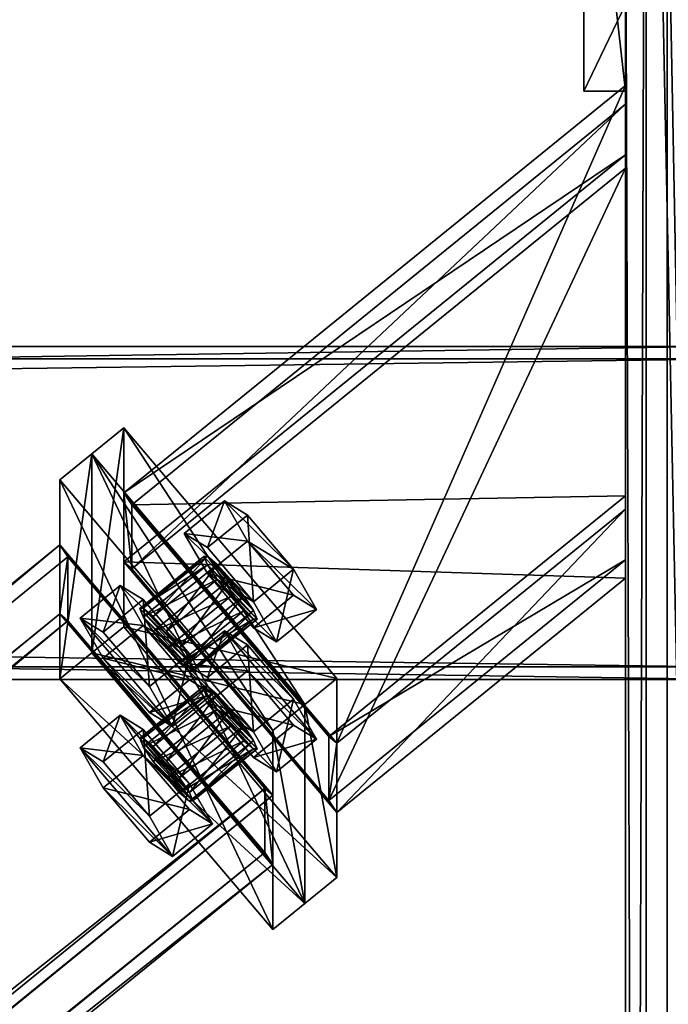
# Model space of a CAD drawing. Header units: millimetres. Extents: x -333 to 67333, y -930 to 39730.
# Tile 908 of 1056: x 5270 to 5425, y 38342 to 38578. Entities that reach past the tile are written whole.
import ezdxf

# ---------------------------------------------------------------- set-up
doc = ezdxf.new("R2010")
doc.units = ezdxf.units.MM
for name, color, linetype in [('20', 7, 'Continuous'), ('3', 7, 'Continuous'), ('6', 7, 'Continuous'), ('7', 7, 'Continuous'), ('95', 7, 'Continuous'), ('99', 7, 'Continuous')]:
    doc.layers.add(name, color=color, linetype=linetype)

msp = doc.modelspace()

# ---------------------------------------------------------------- meshes
at = {"layer": '20', "color": 2}
mesh = msp.add_polyface(dxfattribs=at)
corners = [(5415, 38757.46, 3216.48), (5415, 38582.1, 3253.75), (5405, 38582.1, 3253.75), (5405, 38757.46, 3216.48), (5415, 38561.31, 3155.94), (5405, 38561.31, 3155.94), (5415, 38650, 3137.08), (5405, 38650, 3137.08), (5415, 38650, 3044.77), (5405, 38650, 3044.77), (5415, 38757.46, 3044.77), (5405, 38757.46, 3044.77)]
mesh.append_faces([[corners[k] for k in face] for face in [(0, 2, 3, 3), (1, 5, 2, 2), (4, 7, 5, 5), (6, 9, 7, 7), (8, 11, 9, 9), (10, 3, 11, 11), (0, 4, 1, 1), (8, 0, 10, 10), (3, 9, 11, 11), (7, 2, 5, 5)]], dxfattribs={"vtx0": -1, "color": 2})
mesh.append_faces([[corners[k] for k in face] for face in [(4, 0, 6, 6), (6, 0, 8, 8), (9, 3, 7, 7)]], dxfattribs={"vtx0": -1, "vtx1": -1, "color": 2})
mesh.append_faces([[corners[k] for k in face] for face in [(7, 3, 2, 2)]], dxfattribs={"vtx0": -1, "vtx2": -1, "vtx3": -1, "color": 2})
mesh.append_faces([[corners[k] for k in face] for face in [(0, 1, 2, 2), (1, 4, 5, 5), (4, 6, 7, 7), (6, 8, 9, 9), (8, 10, 11, 11), (10, 0, 3, 3)]], dxfattribs={"vtx2": -1, "vtx3": -1, "color": 2})
at = {"layer": '3', "color": 91}
mesh = msp.add_polyface(dxfattribs=at)
corners = [(5415, 38542.83, 3162.97), (5415, 38448.73, 3182.97), (5343.86, 38390.91, 3195.26), (5296.57, 38446.59, 3183.42), (5415, 38464.11, 3255.35), (5343.86, 38406.3, 3267.64), (5415, 38558.21, 3235.35), (5296.57, 38461.97, 3255.81), (5415, 38546.02, 3159.22), (5415, 38562.65, 3237.47), (5294.65, 38464.85, 3258.26), (5294.65, 38448.22, 3180.01), (5415, 38460.92, 3259.1), (5345.77, 38404.66, 3271.05), (5415, 38444.29, 3180.84), (5345.77, 38388.03, 3192.8)]
mesh.append_faces([[corners[k] for k in face] for face in [(0, 2, 3, 3), (1, 5, 2, 2), (4, 7, 5, 5), (6, 3, 7, 7), (8, 10, 11, 11), (9, 13, 10, 10), (12, 15, 13, 13), (14, 11, 15, 15)]], dxfattribs={"vtx0": -1, "color": 91})
mesh.append_faces([[corners[k] for k in face] for face in [(9, 6, 12, 12), (6, 8, 0, 0), (0, 8, 1, 1), (12, 4, 14, 14), (4, 12, 6, 6), (14, 1, 8, 8), (3, 10, 7, 7), (15, 2, 13, 13)]], dxfattribs={"vtx0": -1, "vtx1": -1, "color": 91})
mesh.append_faces([[corners[k] for k in face] for face in [(6, 9, 8, 8), (14, 4, 1, 1), (11, 3, 2, 2), (3, 11, 10, 10), (7, 10, 13, 13), (2, 15, 11, 11), (13, 2, 5, 5), (13, 5, 7, 7)]], dxfattribs={"vtx0": -1, "vtx2": -1, "vtx3": -1, "color": 91})
mesh.append_faces([[corners[k] for k in face] for face in [(0, 1, 2, 2), (1, 4, 5, 5), (4, 6, 7, 7), (6, 0, 3, 3), (8, 9, 10, 10), (9, 12, 13, 13), (12, 14, 15, 15), (14, 8, 11, 11)]], dxfattribs={"vtx2": -1, "vtx3": -1, "color": 91})
mesh = msp.add_polyface(dxfattribs=at)
corners = [(60, 38423, 2983), (60, 38497, 2983), (5440, 38497, 2983), (5440, 38423, 2983), (60, 38497, 3057), (5440, 38497, 3057), (60, 38423, 3057), (5440, 38423, 3057), (60, 38420, 2980), (60, 38420, 3060), (5440, 38420, 3060), (5440, 38420, 2980), (60, 38500, 3060), (5440, 38500, 3060), (60, 38500, 2980), (5440, 38500, 2980)]
mesh.append_faces([[corners[k] for k in face] for face in [(0, 2, 3, 3), (1, 5, 2, 2), (4, 7, 5, 5), (6, 3, 7, 7), (8, 10, 11, 11), (9, 13, 10, 10), (12, 15, 13, 13), (14, 11, 15, 15)]], dxfattribs={"vtx0": -1, "color": 91})
mesh.append_faces([[corners[k] for k in face] for face in [(9, 6, 12, 12), (6, 8, 0, 0), (0, 8, 1, 1), (12, 4, 14, 14), (4, 12, 6, 6), (14, 1, 8, 8), (11, 3, 15, 15), (3, 10, 7, 7), (7, 10, 5, 5), (15, 2, 13, 13), (2, 15, 3, 3), (13, 5, 10, 10)]], dxfattribs={"vtx0": -1, "vtx1": -1, "color": 91})
mesh.append_faces([[corners[k] for k in face] for face in [(6, 9, 8, 8), (14, 4, 1, 1), (3, 11, 10, 10), (13, 2, 5, 5)]], dxfattribs={"vtx0": -1, "vtx2": -1, "vtx3": -1, "color": 91})
mesh.append_faces([[corners[k] for k in face] for face in [(0, 1, 2, 2), (1, 4, 5, 5), (4, 6, 7, 7), (6, 0, 3, 3), (8, 9, 10, 10), (9, 12, 13, 13), (12, 14, 15, 15), (14, 8, 11, 11)]], dxfattribs={"vtx2": -1, "vtx3": -1, "color": 91})
mesh = msp.add_polyface(dxfattribs=at)
corners = [(5281.19, 38434.09, 3186.08), (5328.47, 38378.41, 3197.91), (354.54, 34336.47, 4057.01), (307.25, 34392.14, 4045.18), (5328.47, 38393.8, 3270.3), (354.54, 34351.85, 4129.4), (5281.19, 38449.47, 3258.46), (307.25, 34407.53, 4117.56), (5279.27, 38435.72, 3182.67), (5279.27, 38452.35, 3260.92), (305.33, 34410.41, 4120.02), (305.33, 34393.78, 4041.77), (5330.39, 38392.16, 3273.71), (356.46, 34350.22, 4132.81), (5330.39, 38375.53, 3195.46), (356.46, 34333.59, 4054.56)]
mesh.append_faces([[corners[k] for k in face] for face in [(0, 2, 3, 3), (1, 5, 2, 2), (4, 7, 5, 5), (6, 3, 7, 7), (8, 10, 11, 11), (9, 13, 10, 10), (12, 15, 13, 13), (14, 11, 15, 15)]], dxfattribs={"vtx0": -1, "color": 91})
mesh.append_faces([[corners[k] for k in face] for face in [(9, 6, 12, 12), (6, 8, 0, 0), (0, 8, 1, 1), (14, 1, 8, 8), (11, 3, 15, 15), (3, 10, 7, 7), (15, 2, 13, 13), (2, 15, 3, 3), (13, 7, 10, 10)]], dxfattribs={"vtx0": -1, "vtx1": -1, "color": 91})
mesh.append_faces([[corners[k] for k in face] for face in [(6, 9, 8, 8), (12, 6, 4, 4), (4, 14, 12, 12), (14, 4, 1, 1), (3, 11, 10, 10), (13, 2, 5, 5), (13, 5, 7, 7)]], dxfattribs={"vtx0": -1, "vtx2": -1, "vtx3": -1, "color": 91})
mesh.append_faces([[corners[k] for k in face] for face in [(0, 1, 2, 2), (1, 4, 5, 5), (4, 6, 7, 7), (6, 0, 3, 3), (8, 9, 10, 10), (9, 12, 13, 13), (12, 14, 15, 15), (14, 8, 11, 11)]], dxfattribs={"vtx2": -1, "vtx3": -1, "color": 91})
at = {"layer": '6', "color": 2}
mesh = msp.add_polyface(dxfattribs=at)
corners = [(5575, 30885.5, 4751.68), (5425, 30885.5, 4751.68), (5425, 38624.98, 3106.65), (5575, 38624.98, 3106.65), (5425, 30916.69, 4898.4), (5425, 38774.98, 3228.12), (5575, 30916.69, 4898.4), (5575, 38774.98, 3228.12), (5580, 30884.46, 4746.79), (5580, 30917.73, 4903.29), (5580, 38779.98, 3232.17), (5580, 38619.98, 3102.61), (5420, 30917.73, 4903.29), (5420, 38779.98, 3232.17), (5420, 30884.46, 4746.79), (5420, 38619.98, 3102.61)]
mesh.append_faces([[corners[k] for k in face] for face in [(0, 2, 3, 3), (1, 5, 2, 2), (4, 7, 5, 5), (6, 3, 7, 7), (8, 10, 11, 11), (9, 13, 10, 10), (12, 15, 13, 13), (14, 11, 15, 15)]], dxfattribs={"vtx0": -1, "color": 2})
mesh.append_faces([[corners[k] for k in face] for face in [(9, 6, 12, 12), (6, 8, 0, 0), (0, 8, 1, 1), (12, 4, 14, 14), (4, 12, 6, 6), (14, 1, 8, 8), (11, 3, 15, 15), (3, 10, 7, 7), (7, 10, 5, 5), (15, 2, 13, 13), (2, 15, 3, 3), (13, 5, 10, 10)]], dxfattribs={"vtx0": -1, "vtx1": -1, "color": 2})
mesh.append_faces([[corners[k] for k in face] for face in [(6, 9, 8, 8), (14, 4, 1, 1), (3, 11, 10, 10), (13, 2, 5, 5)]], dxfattribs={"vtx0": -1, "vtx2": -1, "vtx3": -1, "color": 2})
mesh.append_faces([[corners[k] for k in face] for face in [(0, 1, 2, 2), (1, 4, 5, 5), (4, 6, 7, 7), (6, 0, 3, 3), (8, 9, 10, 10), (9, 12, 13, 13), (12, 14, 15, 15), (14, 8, 11, 11)]], dxfattribs={"vtx2": -1, "vtx3": -1, "color": 2})
at = {"layer": '7', "color": 6}
mesh = msp.add_polyface(dxfattribs=at)
corners = [(5415, 37251.99, 3546.73), (5415, 38769.98, 3224.08), (5420, 38769.98, 3224.08), (5420, 37251.99, 3546.73), (5415, 38769.98, 2985.03), (5420, 38769.98, 2985.03), (5415, 38629.98, 2985), (5420, 38629.98, 2985), (5415, 38629.98, 3102.61), (5420, 38629.98, 3102.61), (5415, 38622.06, 3112.39), (5420, 38622.06, 3112.39), (5415, 37222.89, 3409.78), (5420, 37222.89, 3409.78)]
mesh.append_faces([[corners[k] for k in face] for face in [(0, 2, 3, 3), (1, 5, 2, 2), (4, 7, 5, 5), (6, 9, 7, 7), (8, 11, 9, 9), (10, 13, 11, 11), (12, 3, 13, 13), (1, 6, 4, 4), (10, 0, 12, 12), (3, 11, 13, 13), (7, 2, 5, 5)]], dxfattribs={"vtx0": -1, "color": 6})
mesh.append_faces([[corners[k] for k in face] for face in [(6, 1, 8, 8), (8, 1, 10, 10), (11, 2, 9, 9), (9, 2, 7, 7)]], dxfattribs={"vtx0": -1, "vtx1": -1, "color": 6})
mesh.append_faces([[corners[k] for k in face] for face in [(10, 1, 0, 0), (11, 3, 2, 2)]], dxfattribs={"vtx0": -1, "vtx2": -1, "vtx3": -1, "color": 6})
mesh.append_faces([[corners[k] for k in face] for face in [(0, 1, 2, 2), (1, 4, 5, 5), (4, 6, 7, 7), (6, 8, 9, 9), (8, 10, 11, 11), (10, 12, 13, 13), (12, 0, 3, 3)]], dxfattribs={"vtx2": -1, "vtx3": -1, "color": 6})
at = {"layer": '95', "color": 7}
mesh = msp.add_polyface(dxfattribs=at)
corners = [(5298.44, 38437.06, 3299.95), (5299.29, 38435.01, 3295.27), (5314.68, 38447.51, 3292.62), (5313.82, 38449.56, 3297.29), (5301.63, 38431.5, 3292.28), (5317.02, 38444, 3289.62), (5304.83, 38427.46, 3291.77), (5320.21, 38439.96, 3289.11), (5308.02, 38423.97, 3293.88), (5323.41, 38436.47, 3291.22), (5310.36, 38421.98, 3298.04), (5325.75, 38434.48, 3295.39), (5311.22, 38422.01, 3303.15), (5326.6, 38434.51, 3300.49), (5310.36, 38424.06, 3307.83), (5325.75, 38436.56, 3305.17), (5308.02, 38427.57, 3310.82), (5323.41, 38440.07, 3308.16), (5304.83, 38431.61, 3311.33), (5320.21, 38444.12, 3308.67), (5301.63, 38435.1, 3309.22), (5317.02, 38447.6, 3306.56), (5299.29, 38437.09, 3305.06), (5314.68, 38449.59, 3302.4), (5309.14, 38455.07, 3296.12), (5314.68, 38445.43, 3282.84), (5324.29, 38453.25, 3281.17), (5318.76, 38462.88, 3294.46), (5325.75, 38432.4, 3285.6), (5335.36, 38440.22, 3283.94), (5331.28, 38429, 3301.66), (5340.9, 38436.82, 3300), (5325.75, 38438.64, 3314.95), (5335.36, 38446.45, 3313.29), (5314.68, 38451.67, 3312.18), (5324.29, 38459.48, 3310.52), (5284.15, 38434.75, 3300.44), (5289.68, 38425.12, 3287.15), (5299.29, 38432.93, 3285.49), (5293.76, 38442.57, 3298.78), (5300.75, 38412.09, 3289.92), (5310.36, 38419.9, 3288.26), (5306.28, 38408.69, 3305.98), (5315.9, 38416.5, 3304.32), (5300.75, 38418.32, 3319.27), (5310.36, 38426.14, 3317.61), (5289.68, 38431.36, 3316.5), (5299.29, 38439.17, 3314.84), (5298.44, 38405.87, 3153.23), (5299.29, 38403.83, 3148.55), (5314.68, 38416.33, 3145.89), (5313.82, 38418.37, 3150.57), (5301.63, 38400.31, 3145.56), (5317.02, 38412.81, 3142.9), (5304.83, 38396.27, 3145.05), (5320.21, 38408.77, 3142.39), (5308.02, 38392.79, 3147.16), (5323.41, 38405.29, 3144.5), (5310.36, 38390.79, 3151.32), (5325.75, 38403.3, 3148.66), (5311.22, 38390.83, 3156.43), (5326.6, 38403.33, 3153.77), (5310.36, 38392.87, 3161.1), (5325.75, 38405.37, 3158.45), (5308.02, 38396.39, 3164.1), (5323.41, 38408.89, 3161.44), (5304.83, 38400.43, 3164.61), (5320.21, 38412.93, 3161.95), (5301.63, 38403.91, 3162.5), (5317.02, 38416.41, 3159.84), (5299.29, 38405.91, 3158.33), (5314.68, 38418.41, 3155.68), (5309.14, 38423.88, 3149.4), (5314.68, 38414.25, 3136.11), (5324.29, 38422.06, 3134.45), (5318.76, 38431.7, 3147.74), (5325.75, 38401.22, 3138.88), (5335.36, 38409.03, 3137.22), (5331.28, 38397.82, 3154.94), (5340.9, 38405.63, 3153.28), (5325.75, 38407.45, 3168.23), (5335.36, 38415.27, 3166.57), (5314.68, 38420.49, 3165.46), (5324.29, 38428.3, 3163.8), (5284.15, 38403.57, 3153.72), (5289.68, 38393.93, 3140.43), (5299.29, 38401.75, 3138.77), (5293.76, 38411.38, 3152.06), (5300.75, 38380.9, 3143.2), (5310.36, 38388.72, 3141.54), (5306.28, 38377.5, 3159.26), (5315.9, 38385.32, 3157.6), (5300.75, 38387.14, 3172.54), (5310.36, 38394.95, 3170.88), (5289.68, 38400.17, 3169.77), (5299.29, 38407.98, 3168.11)]
mesh.append_faces([[corners[k] for k in face] for face in [(0, 2, 3, 3), (1, 5, 2, 2), (4, 7, 5, 5), (6, 9, 7, 7), (8, 11, 9, 9), (10, 13, 11, 11), (12, 15, 13, 13), (14, 17, 15, 15), (16, 19, 17, 17), (18, 21, 19, 19), (20, 23, 21, 21), (22, 3, 23, 23), (4, 8, 6, 6), (18, 22, 20, 20), (23, 19, 21, 21), (9, 5, 7, 7), (24, 26, 27, 27), (25, 29, 26, 26), (28, 31, 29, 29), (30, 33, 31, 31), (32, 35, 33, 33), (34, 27, 35, 35), (25, 30, 28, 28), (32, 24, 34, 34), (27, 33, 35, 35), (31, 26, 29, 29), (36, 38, 39, 39), (37, 41, 38, 38), (40, 43, 41, 41), (42, 45, 43, 43), (44, 47, 45, 45), (46, 39, 47, 47), (37, 42, 40, 40), (44, 36, 46, 46), (39, 45, 47, 47), (43, 38, 41, 41), (48, 50, 51, 51), (49, 53, 50, 50), (52, 55, 53, 53), (54, 57, 55, 55), (56, 59, 57, 57), (58, 61, 59, 59), (60, 63, 61, 61), (62, 65, 63, 63), (64, 67, 65, 65), (66, 69, 67, 67), (68, 71, 69, 69), (70, 51, 71, 71), (52, 56, 54, 54), (66, 70, 68, 68), (71, 67, 69, 69), (57, 53, 55, 55), (72, 74, 75, 75), (73, 77, 74, 74), (76, 79, 77, 77), (78, 81, 79, 79), (80, 83, 81, 81), (82, 75, 83, 83), (73, 78, 76, 76), (80, 72, 82, 82), (75, 81, 83, 83), (79, 74, 77, 77), (84, 86, 87, 87), (85, 89, 86, 86), (88, 91, 89, 89), (90, 93, 91, 91), (92, 95, 93, 93), (94, 87, 95, 95), (85, 90, 88, 88), (92, 84, 94, 94), (87, 93, 95, 95), (91, 86, 89, 89)]], dxfattribs={"vtx0": -1, "color": 7})
mesh.append_faces([[corners[k] for k in face] for face in [(8, 4, 10, 10), (10, 4, 12, 12), (12, 1, 14, 14), (14, 0, 16, 16), (16, 22, 18, 18), (19, 23, 17, 17), (17, 23, 15, 15), (15, 2, 13, 13), (13, 5, 11, 11), (11, 5, 9, 9), (30, 25, 32, 32), (33, 26, 31, 31), (42, 36, 44, 44), (45, 38, 43, 43), (56, 52, 58, 58), (58, 52, 60, 60), (60, 49, 62, 62), (62, 70, 64, 64), (64, 70, 66, 66), (67, 71, 65, 65), (65, 71, 63, 63), (63, 50, 61, 61), (61, 53, 59, 59), (59, 53, 57, 57), (78, 73, 80, 80), (81, 75, 79, 79), (90, 84, 92, 92), (93, 87, 91, 91)]], dxfattribs={"vtx0": -1, "vtx1": -1, "color": 7})
mesh.append_faces([[corners[k] for k in face] for face in [(12, 4, 1, 1), (14, 1, 0, 0), (16, 0, 22, 22), (15, 23, 3, 3), (15, 3, 2, 2), (13, 2, 5, 5), (32, 25, 24, 24), (33, 27, 26, 26), (42, 37, 36, 36), (45, 39, 38, 38), (60, 52, 49, 49), (62, 49, 48, 48), (62, 48, 70, 70), (63, 71, 51, 51), (63, 51, 50, 50), (61, 50, 53, 53), (80, 73, 72, 72), (79, 75, 74, 74), (90, 85, 84, 84), (91, 87, 86, 86)]], dxfattribs={"vtx0": -1, "vtx2": -1, "vtx3": -1, "color": 7})
mesh.append_faces([[corners[k] for k in face] for face in [(0, 1, 2, 2), (1, 4, 5, 5), (4, 6, 7, 7), (6, 8, 9, 9), (8, 10, 11, 11), (10, 12, 13, 13), (12, 14, 15, 15), (14, 16, 17, 17), (16, 18, 19, 19), (18, 20, 21, 21), (20, 22, 23, 23), (22, 0, 3, 3), (24, 25, 26, 26), (25, 28, 29, 29), (28, 30, 31, 31), (30, 32, 33, 33), (32, 34, 35, 35), (34, 24, 27, 27), (36, 37, 38, 38), (37, 40, 41, 41), (40, 42, 43, 43), (42, 44, 45, 45), (44, 46, 47, 47), (46, 36, 39, 39), (48, 49, 50, 50), (49, 52, 53, 53), (52, 54, 55, 55), (54, 56, 57, 57), (56, 58, 59, 59), (58, 60, 61, 61), (60, 62, 63, 63), (62, 64, 65, 65), (64, 66, 67, 67), (66, 68, 69, 69), (68, 70, 71, 71), (70, 48, 51, 51), (72, 73, 74, 74), (73, 76, 77, 77), (76, 78, 79, 79), (78, 80, 81, 81), (80, 82, 83, 83), (82, 72, 75, 75), (84, 85, 86, 86), (85, 88, 89, 89), (88, 90, 91, 91), (90, 92, 93, 93), (92, 94, 95, 95), (94, 84, 87, 87)]], dxfattribs={"vtx2": -1, "vtx3": -1, "color": 7})
at = {"layer": '99', "color": 7}
mesh = msp.add_polyface(dxfattribs=at)
corners = [(5286.96, 38474.2, 3332.95), (5338.08, 38414.01, 3345.74), (5338.08, 38366.19, 3120.77), (5286.96, 38426.38, 3107.98), (5345.77, 38420.26, 3344.41), (5345.77, 38372.44, 3119.44), (5294.65, 38480.45, 3331.62), (5294.65, 38432.63, 3106.65)]
mesh.append_faces([[corners[k] for k in face] for face in [(0, 2, 3, 3), (1, 5, 2, 2), (4, 7, 5, 5), (6, 3, 7, 7), (1, 6, 4, 4), (3, 5, 7, 7)]], dxfattribs={"vtx0": -1, "color": 7})
mesh.append_faces([[corners[k] for k in face] for face in [(0, 1, 2, 2), (1, 4, 5, 5), (4, 6, 7, 7), (6, 0, 3, 3), (1, 0, 6, 6), (3, 2, 5, 5)]], dxfattribs={"vtx2": -1, "vtx3": -1, "color": 7})
mesh = msp.add_polyface(dxfattribs=at)
corners = [(5279.27, 38467.95, 3334.28), (5330.39, 38407.76, 3347.07), (5330.39, 38359.94, 3122.1), (5279.27, 38420.13, 3109.3), (5338.08, 38414.01, 3345.74), (5338.08, 38366.19, 3120.77), (5286.96, 38474.2, 3332.95), (5286.96, 38426.38, 3107.98)]
mesh.append_faces([[corners[k] for k in face] for face in [(0, 2, 3, 3), (1, 5, 2, 2), (4, 7, 5, 5), (6, 3, 7, 7), (1, 6, 4, 4), (3, 5, 7, 7)]], dxfattribs={"vtx0": -1, "color": 7})
mesh.append_faces([[corners[k] for k in face] for face in [(0, 1, 2, 2), (1, 4, 5, 5), (4, 6, 7, 7), (6, 0, 3, 3), (1, 0, 6, 6), (3, 2, 5, 5)]], dxfattribs={"vtx2": -1, "vtx3": -1, "color": 7})

doc.saveas('drawing.dxf')
